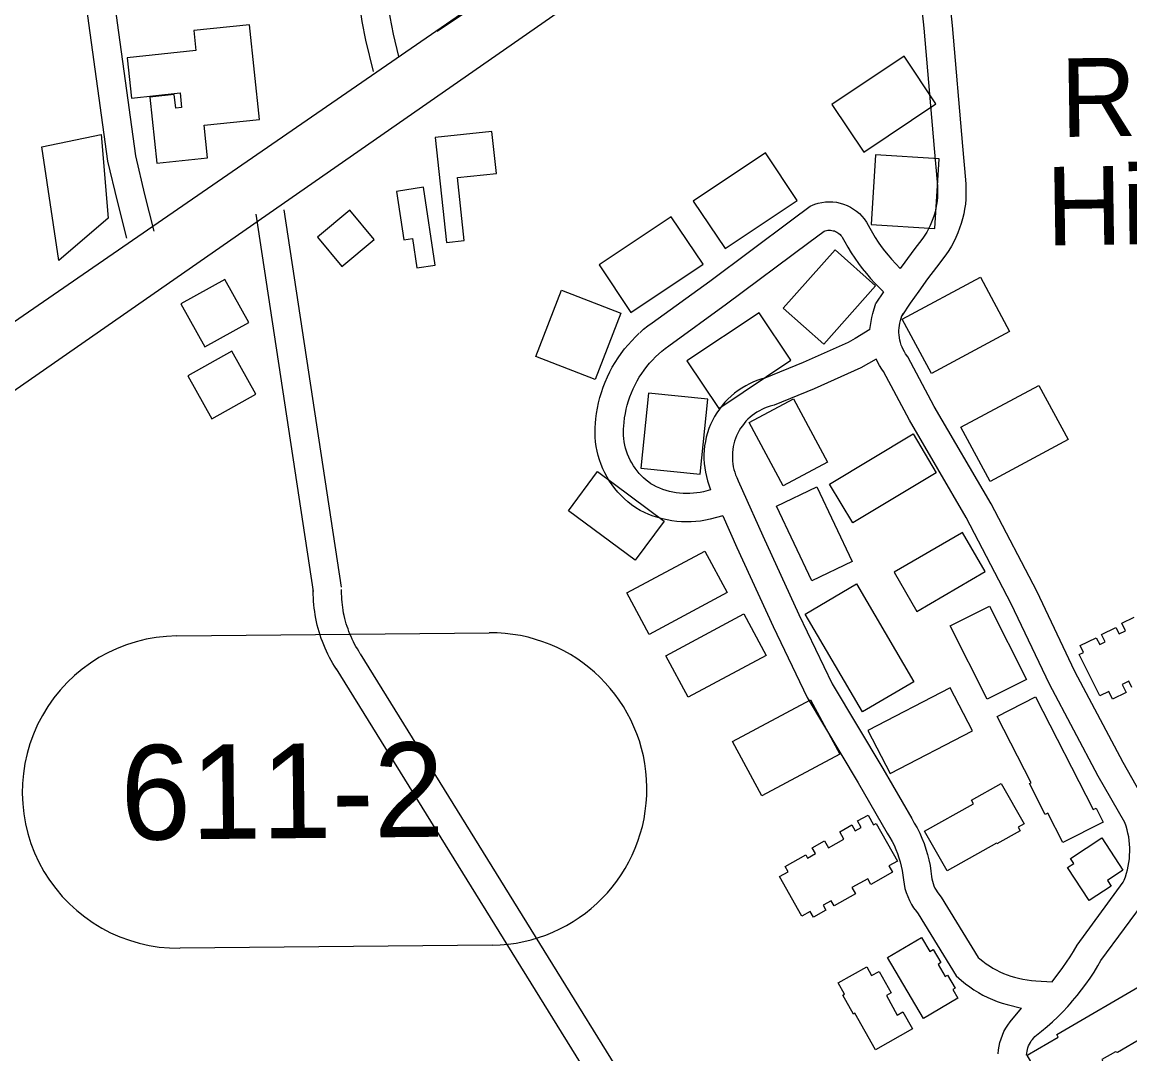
# Model space of a CAD drawing. Extents: x 3625074 to 3663148, y 511451 to 537151.
# Drawn here: x 3648845 to 3650016, y 532105 to 533195 of the extents above; entities that cross this region are included whole.
import ezdxf

# ---------------------------------------------------------------- set-up
doc = ezdxf.new("R2010")
doc.units = 0
for name, color, linetype in [('V-BLDG-IDEN', 7, 'Continuous'), ('V-BLDG-OTLN', 7, 'Continuous'), ('V-ROAD-CNTR', 7, 'Continuous'), ('V-ROAD-IDEN', 7, 'Continuous')]:
    doc.layers.add(name, color=color, linetype=linetype)

msp = doc.modelspace()

# ---------------------------------------------------------------- linework, layer by layer
at = {"layer": 'V-BLDG-OTLN'}
for points in [[(3649096.2, 533092.6), (3649085.5, 533192.6), (3649026.7, 533186.4), (3649028.9, 533165.2), (3648956.3, 533157.5), (3648960.8, 533115), (3649012.2, 533120.5), (3649013.8, 533105.1), (3649007.5, 533104.5), (3649006, 533118.8), (3648980.2, 533116.1), (3648987.6, 533046.2), (3649041.3, 533051.9), (3649037.7, 533086.3)], [(3649777.3, 533159.2), (3649701, 533108.2), (3649734.6, 533058), (3649810.9, 533109)], [(3648884.1, 532943.6), (3648866.1, 533063.6), (3648928.7, 533076.5), (3648936.3, 532988.2)], [(3649281.7, 533073.4), (3649293.7, 532962.6), (3649312.4, 532964.7), (3649305.3, 533031), (3649346.5, 533035.4), (3649341.7, 533079.8)], [(3649630.7, 533057.2), (3649554.4, 533006.2), (3649588, 532956), (3649664.3, 533006.9)], [(3649809.8, 532977.1), (3649814.4, 533050.8), (3649747.1, 533055), (3649742.5, 532981.3)], [(3649240.9, 533016.5), (3649248.6, 532965.3), (3649257.8, 532966.7), (3649262.5, 532935.6), (3649281.7, 532938.5), (3649269.3, 533020.8)], [(3649191.4, 532996.7), (3649157.2, 532968.1), (3649183, 532937.1), (3649217.2, 532965.7)], [(3649531.2, 532989.7), (3649454.9, 532938.7), (3649488.5, 532888.5), (3649564.8, 532939.4)], [(3649704.2, 532954.6), (3649649.5, 532893.2), (3649692.3, 532855.1), (3649747, 532916.5)], [(3649012.8, 532897.6), (3649038.2, 532852.1), (3649084.7, 532878), (3649059.3, 532923.5)], [(3649888.6, 532868.3), (3649806.1, 532824), (3649775.3, 532881.4), (3649857.8, 532925.7)], [(3649477.9, 532887.9), (3649450.8, 532817.7), (3649388.1, 532841.9), (3649415.1, 532912.1)], [(3649624, 532888.2), (3649547.7, 532837.3), (3649581.3, 532787), (3649657.6, 532838)], [(3649020.4, 532821.7), (3649045.8, 532776.2), (3649092.3, 532802.1), (3649066.9, 532847.6)], [(3649950.4, 532754.1), (3649868, 532709.8), (3649837.1, 532767.2), (3649919.6, 532811.5)], [(3649561.7, 532717.6), (3649569.8, 532796.9), (3649507.2, 532803.4), (3649499, 532724.1)], [(3649660.5, 532797.2), (3649696.1, 532730.4), (3649649.3, 532705.4), (3649613.6, 532772.2)], [(3649811.2, 532719), (3649722.9, 532666.2), (3649698.3, 532707.2), (3649786.7, 532760.1)], [(3649453.1, 532720.3), (3649523.7, 532668), (3649493.1, 532626.7), (3649422.5, 532679)], [(3649684.9, 532704.1), (3649722.4, 532625.2), (3649679.7, 532604.9), (3649642.2, 532683.8)], [(3649838, 532655.4), (3649766.6, 532613.9), (3649790.7, 532572.6), (3649863, 532614.7), (3649839, 532656)], [(3649590.2, 532592.5), (3649507.7, 532548.2), (3649484.1, 532592.1), (3649566.6, 532636.4)], [(3649726.8, 532601.6), (3649787.6, 532498.3), (3649733.4, 532466.5), (3649672.7, 532569.8)], [(3649867.3, 532578.2), (3649906.4, 532500.8), (3649864.9, 532479.8), (3649825.8, 532557.2)], [(3649631.4, 532526.1), (3649549, 532481.8), (3649525.4, 532525.7), (3649607.8, 532570)], [(3649762.4, 532401.3), (3649849.3, 532446.4), (3649825.7, 532492), (3649738.7, 532446.8)], [(3649709.2, 532421.9), (3649626.7, 532377.6), (3649595.9, 532435), (3649678.3, 532479.3)], [(3649945, 532328.2), (3649929.2, 532359.2), (3649926.4, 532357.8), (3649909.6, 532390.6), (3649911.5, 532391.6), (3649875.7, 532461.7), (3649916.2, 532482.4), (3649977.1, 532363.1), (3649980, 532364.6), (3649987.4, 532349.9)], [(3649822.6, 532298.3), (3649798.9, 532340.2), (3649850.5, 532369.3), (3649848.4, 532373), (3649879.9, 532390.8), (3649904, 532348.1), (3649897.6, 532344.5), (3649899.7, 532340.7), (3649875.3, 532326.9), (3649874.7, 532327.6)], [(3649645.6, 532292.3), (3649654.6, 532297.4), (3649651.4, 532302.9), (3649673.2, 532315.2), (3649675.1, 532311.9), (3649683.6, 532316.7), (3649680.2, 532322.8), (3649693.1, 532330.1), (3649697.2, 532322.8), (3649713.6, 532331.9), (3649709.2, 532339.8), (3649721.9, 532346.9), (3649725.5, 532340.6), (3649732, 532344.3), (3649728.1, 532351.1), (3649739.1, 532357.3), (3649744.9, 532347), (3649747.7, 532348.5), (3649770.1, 532308.7), (3649761.2, 532303.7), (3649765.1, 532296.9), (3649742.1, 532284), (3649738.7, 532290.1), (3649722.1, 532280.8), (3649725.8, 532274.2), (3649703.3, 532261.5), (3649700.3, 532266.9), (3649691.6, 532262), (3649694.4, 532256.9), (3649681.4, 532249.6), (3649678.1, 532255.6), (3649669.1, 532250.6)], [(3649972.8, 532267.1), (3649949.9, 532302.1), (3649956.4, 532306.3), (3649952.9, 532311.6), (3649986.1, 532333.3), (3650008.4, 532299), (3649992, 532288.3), (3649996, 532282.3)], [(3649797.6, 532142.3), (3649759.6, 532206.9), (3649795.7, 532228), (3649804.3, 532213.3), (3649807.9, 532215.4), (3649816.1, 532201.4), (3649813.2, 532199.6), (3649820.6, 532186.9), (3649822.9, 532188.3), (3649831, 532174.5), (3649828.6, 532173.1), (3649834.1, 532163.7)], [(3649746.8, 532109.4), (3649725.3, 532147.9), (3649723.6, 532147), (3649712.5, 532167), (3649714.3, 532168), (3649707.6, 532180.2), (3649737.7, 532197), (3649742.9, 532187.8), (3649750.8, 532192.2), (3649763.5, 532169.4), (3649758.5, 532166.6), (3649770, 532146), (3649776, 532149.3), (3649786, 532131.3)], [(3649932.2, 532062), (3649929.8, 532066.1), (3649928.5, 532065.4), (3649925.2, 532071.2), (3649925.8, 532071.6), (3649907.2, 532103.7), (3649940.1, 532122.7), (3649938.5, 532125.5), (3650034.2, 532181), (3650058.6, 532139), (3650044.2, 532130.6), (3650040.3, 532136), (3650025.7, 532127.6), (3650029, 532121.8), (3650002.6, 532106.5), (3650000.7, 532107.2), (3649986, 532099.2), (3649988, 532095.7), (3649963.3, 532081.4), (3649959.3, 532084.5), (3649945.3, 532074.4), (3649947.4, 532070.8)]]:
    msp.add_lwpolyline(points, close=True, dxfattribs=at)
msp.add_lwpolyline([(3650017.8, 532492.1), (3650014.5, 532498.7), (3650007.6, 532495.3), (3650011.7, 532487), (3649997.5, 532480), (3649993.6, 532487.9), (3649983.9, 532483.2), (3649962.3, 532527), (3649966.9, 532529.2), (3649963.3, 532536.5), (3649980.3, 532544.8), (3649983.9, 532537.5), (3649989.7, 532540.3), (3649985.8, 532548.2), (3650001, 532555.7), (3650004.3, 532548.9), (3650011, 532552.2), (3650007.2, 532560.1), (3650020.2, 532566.5)], dxfattribs=at)
at = {"layer": 'V-ROAD-CNTR'}
msp.add_line((3649283.9, 533185.8), (3649337.5, 533221.8), dxfattribs=at)
for points in [[(3649216.4, 533143), (3649208.3, 533176.3), (3649204.6, 533196.1), (3649187.5, 533315.3), (3649173.5, 533417.1), (3649157.2, 533539.1), (3649141.1, 533649.1), (3649124.9, 533766.8), (3649111.6, 533865.3), (3649099.1, 533947.6)], [(3649243.4, 533159.1), (3649237.7, 533182.6), (3649234.2, 533201), (3649217.3, 533319.4), (3649203.2, 533421.1), (3649186.9, 533543.2), (3649170.8, 533653.4), (3649154.6, 533770.8), (3649141.2, 533869.6), (3649128.8, 533951.9)], [(3647125.3, 531685.3), (3648389.6, 532570.7), (3650327.8, 533906.4)], [(3648817.3, 533906.3), (3648935.6, 533048.5), (3648945.6, 533006), (3648955.4, 532967)], [(3648847, 533910.7), (3648965.1, 533054), (3648974.7, 533013.1), (3648984.5, 532974.3)], [(3647201.1, 531668.4), (3650144.3, 533716), (3650382.2, 533874.8)], [(3649785.8, 533305), (3649798.1, 533188.8), (3649809.1, 533061.9), (3649812.1, 533026.3), (3649812.4, 533022), (3649812.6, 533018.1), (3649812.6, 533014.2), (3649812.4, 533010.3), (3649812.1, 533006.5), (3649811.5, 533002.6), (3649810.8, 532998.8), (3649809.9, 532995), (3649808.9, 532991.2), (3649807.7, 532987.6), (3649806.3, 532983.9), (3649804.7, 532980.4), (3649803, 532976.9), (3649801.2, 532973.4), (3649799.1, 532970.1), (3649797.1, 532967), (3649787.5, 532954.7), (3649777.8, 532941.7), (3649773, 532935.1)], [(3649815.6, 533308.3), (3649827.9, 533191.6), (3649839, 533064.4), (3649841.9, 533028.8), (3649842.4, 533024), (3649842.6, 533018.7), (3649842.6, 533013.5), (3649842.3, 533008.2), (3649841.9, 533003), (3649841.1, 532997.8), (3649840.2, 532992.7), (3649839, 532987.5), (3649837.6, 532982.5), (3649835.9, 532977.5), (3649834.1, 532972.6), (3649832, 532967.8), (3649829.7, 532963.1), (3649827.2, 532958.5), (3649824.4, 532954), (3649821.4, 532949.5), (3649811.4, 532936.5), (3649802, 532923.9), (3649792.7, 532911.1), (3649788.1, 532904.6), (3649783.6, 532898.2), (3649774.7, 532885.1)], [(3649497.9, 532867.1), (3649502, 532870.7), (3649506.5, 532874.3), (3649511, 532877.6), (3649571.8, 532921.6), (3649658.4, 532986.5), (3649677.9, 533001), (3649682.8, 533002.9), (3649686.5, 533004), (3649690.3, 533004.8), (3649694.2, 533005.3), (3649698, 533005.5), (3649701.9, 533005.3), (3649705.8, 533004.9), (3649709.6, 533004.1), (3649713.3, 533002.9), (3649716.9, 533001.5), (3649720.4, 532999.8), (3649723.8, 532997.8), (3649726.9, 532995.6), (3649729.9, 532993), (3649732.6, 532990.3), (3649735.1, 532987.3), (3649737.6, 532983.8), (3649740.9, 532977.5), (3649743.7, 532972.5), (3649746.7, 532967.6), (3649749.8, 532962.8), (3649753.1, 532958.1), (3649756.6, 532953.5), (3649760.3, 532949), (3649764, 532944.7), (3649773, 532935.1)], [(3649182.7, 532598.1), (3649122.2, 532996.9)], [(3649153, 532593.6), (3649092.5, 532992.4)], [(3649517.6, 532844.4), (3649521.3, 532847.7), (3649524.9, 532850.5), (3649528.7, 532853.4), (3649589.5, 532897.5), (3649676.4, 532962.5), (3649692.6, 532974.5), (3649692.6, 532974.5), (3649693.9, 532974.9), (3649695.3, 532975.2), (3649696.7, 532975.4), (3649698.1, 532975.5), (3649699.5, 532975.4), (3649700.8, 532975.2), (3649702.2, 532974.9), (3649703.5, 532974.6), (3649704.8, 532974), (3649706.1, 532973.4), (3649707.3, 532972.7), (3649708.4, 532971.9), (3649709.5, 532971), (3649710.5, 532970), (3649711.4, 532968.9), (3649711.9, 532968.2), (3649714.4, 532963.3), (3649717.8, 532957.4), (3649721.3, 532951.5), (3649725, 532945.9), (3649728.9, 532940.3), (3649733, 532934.9), (3649737.3, 532929.6), (3649741.8, 532924.5), (3649746.4, 532919.6), (3649755.6, 532910.4)], [(3649755.6, 532910.4), (3649747.4, 532898.4)], [(3649741.1, 532870.6), (3649743.2, 532883.2), (3649744.2, 532887.5), (3649747.4, 532898.4)], [(3650037.7, 532361.7), (3650008.7, 532412.8), (3649957.7, 532509.1), (3649917.3, 532593.9), (3649869.1, 532686.2), (3649809, 532789.3), (3649781, 532841.5), (3649778.8, 532844.7), (3649777.5, 532847), (3649776.2, 532849.3), (3649775.2, 532851.7), (3649774.2, 532854.1), (3649773.5, 532856.6), (3649772.8, 532859.1), (3649772.4, 532861.7), (3649772, 532864.8), (3649771.8, 532866.9), (3649771.8, 532869.5), (3649772, 532872.2), (3649772.2, 532874.8), (3649772.7, 532877.3), (3649773.3, 532879.9), (3649774, 532882.4), (3649774.9, 532884.8), (3649776.1, 532887.7)], [(3649585.6, 532673.5), (3649572.2, 532669.9), (3649567.2, 532668.9), (3649562.2, 532668), (3649557.2, 532667.5), (3649552.1, 532667.1), (3649547, 532667.1), (3649542, 532667.2), (3649536.9, 532667.6), (3649531.9, 532668.3), (3649526.9, 532669.2), (3649521.9, 532670.3), (3649517.1, 532671.7), (3649512.2, 532673.3), (3649507.5, 532675.1), (3649502.9, 532677.2), (3649498.4, 532679.4), (3649493.6, 532682.1), (3649489.2, 532685.2), (3649485.4, 532688.3), (3649481.7, 532691.5), (3649478.1, 532695), (3649474.8, 532698.6), (3649471.6, 532702.4), (3649468.7, 532706.3), (3649465.9, 532710.4), (3649463.3, 532714.6), (3649461, 532718.9), (3649458.9, 532723.4), (3649457, 532727.9), (3649455.4, 532732.6), (3649454, 532737.3), (3649452.8, 532742.1), (3649451.9, 532746.9), (3649451.2, 532751.8), (3649450.8, 532756.7), (3649450.6, 532761.7), (3649450.7, 532766.6), (3649451, 532771.5), (3649451.6, 532776.1), (3649452.2, 532781.6), (3649453.2, 532787.3), (3649454.4, 532793), (3649455.8, 532798.6), (3649457.4, 532804.1), (3649459.3, 532809.6), (3649461.4, 532815), (3649463.7, 532820.4), (3649466.2, 532825.6), (3649468.9, 532830.7), (3649471.8, 532835.7), (3649475, 532840.6), (3649478.3, 532845.3), (3649481.8, 532850), (3649485.5, 532854.4), (3649489.4, 532858.7), (3649493.4, 532862.9), (3649497.4, 532866.7)], [(3649741.1, 532870.6), (3649725.4, 532861.1), (3649718, 532856.8), (3649670.4, 532835.5), (3649630.2, 532819), (3649627, 532818.2), (3649622.6, 532816.8), (3649618.2, 532815.1), (3649614, 532813.2), (3649609.8, 532811), (3649605.8, 532808.6), (3649601.9, 532806), (3649598.1, 532803.2), (3649594.5, 532800.2), (3649591.1, 532797), (3649587.9, 532793.7), (3649584.8, 532790.1), (3649582, 532786.4), (3649579.3, 532782.5), (3649576.9, 532778.6), (3649574.7, 532774.4), (3649572.7, 532770.2), (3649571, 532765.8), (3649569.5, 532761.4), (3649568.2, 532756.9), (3649567.2, 532752.3), (3649566.4, 532747.7), (3649565.9, 532743.1), (3649565.7, 532738.4), (3649565.7, 532733.7), (3649566, 532729), (3649566.5, 532724.4), (3649567.2, 532719.8), (3649568.3, 532715.2), (3649569.5, 532710.7), (3649572.8, 532701.1)], [(3649572.8, 532701.1), (3649565.2, 532699.1), (3649561.7, 532698.4), (3649558.1, 532697.8), (3649554.5, 532697.4), (3649550.9, 532697.1), (3649547.3, 532697.1), (3649543.6, 532697.2), (3649540, 532697.5), (3649536.4, 532697.9), (3649532.9, 532698.6), (3649529.3, 532699.4), (3649525.9, 532700.4), (3649522.4, 532701.5), (3649519, 532702.8), (3649515.7, 532704.3), (3649512.5, 532705.9), (3649509.7, 532707.5), (3649507.3, 532709.2), (3649504.6, 532711.3), (3649502, 532713.6), (3649499.6, 532716), (3649497.3, 532718.4), (3649495.1, 532721), (3649493.1, 532723.8), (3649491.2, 532726.6), (3649489.4, 532729.5), (3649487.8, 532732.5), (3649486.3, 532735.5), (3649485, 532738.7), (3649483.9, 532741.9), (3649482.9, 532745.1), (3649482.1, 532748.4), (3649481.5, 532751.8), (3649481, 532755.2), (3649480.7, 532758.5), (3649480.6, 532761.9), (3649480.7, 532765.3), (3649480.9, 532768.7), (3649481.3, 532772.4), (3649481.9, 532777.2), (3649482.7, 532781.8), (3649483.6, 532786.2), (3649484.7, 532790.7), (3649486, 532795.1), (3649487.5, 532799.4), (3649489.2, 532803.7), (3649491, 532807.9), (3649493, 532812), (3649495.1, 532816.1), (3649497.4, 532820), (3649499.9, 532823.9), (3649502.5, 532827.6), (3649505.3, 532831.3), (3649508.2, 532834.8), (3649511.3, 532838.2), (3649514.5, 532841.5), (3649518, 532844.9)], [(3649747.6, 532839.3), (3649731.6, 532830.1), (3649682.3, 532807.9), (3649639.8, 532790.5), (3649635.5, 532789.4), (3649632.6, 532788.5), (3649629.8, 532787.4), (3649627, 532786.1), (3649624.3, 532784.7), (3649621.7, 532783.2), (3649619.2, 532781.5), (3649616.7, 532779.7), (3649614.4, 532777.7), (3649612.2, 532775.7), (3649610.1, 532773.5), (3649608.1, 532771.2), (3649606.3, 532768.8), (3649604.5, 532766.3), (3649603, 532763.7), (3649601.5, 532761), (3649600.2, 532758.2), (3649599.1, 532755.4), (3649598.1, 532752.6), (3649597.3, 532749.6), (3649596.7, 532746.7), (3649596.2, 532743.7), (3649595.8, 532740.6), (3649595.7, 532737.6), (3649595.7, 532734.6), (3649595.9, 532731.5), (3649596.2, 532728.5), (3649596.7, 532725.5), (3649597.4, 532722.6), (3649598.2, 532719.7), (3649599.2, 532716.8), (3649600.3, 532714), (3649601.8, 532710.7), (3649606.5, 532700.2), (3649627.9, 532652.3), (3649665.9, 532569.4), (3649701.1, 532495.9), (3649754.7, 532406.6), (3649785.2, 532353.6), (3649788, 532348.9), (3649791, 532343.7), (3649793.7, 532338.3), (3649796.1, 532332.8), (3649798.3, 532327.2), (3649800.3, 532321.5), (3649802, 532315.7), (3649803.5, 532309.9), (3649804.7, 532304), (3649805.6, 532298), (3649806.2, 532292.6), (3649806.6, 532289.9), (3649807.1, 532287.4), (3649807.9, 532284.9), (3649808.7, 532282.6), (3649809.8, 532280.2), (3649811, 532278), (3649812, 532276.2)], [(3650010.4, 532349.5), (3649982.4, 532398.4), (3649930.9, 532495.6), (3649890.5, 532580.5), (3649842.9, 532671.7), (3649782.8, 532774.6), (3649755.3, 532826), (3649753.5, 532828.6), (3649751.2, 532832.3), (3649747.6, 532839.3)], [(3649585.6, 532673.5), (3649600.6, 532640), (3649638.7, 532556.7), (3649674.6, 532481.6), (3649728.8, 532391.4), (3649759.4, 532338.2), (3649762.2, 532333.7), (3649764.5, 532329.6), (3649766.6, 532325.4), (3649768.5, 532321.1), (3649770.2, 532316.8), (3649771.7, 532312.3), (3649773.1, 532307.8), (3649774.2, 532303.3), (3649775.1, 532298.7), (3649775.8, 532294), (3649776.4, 532288.8), (3649777.1, 532284.4), (3649778.1, 532279.9), (3649779.4, 532275.5), (3649781, 532271.2), (3649782.9, 532267), (3649785, 532262.9), (3649787.2, 532259.4)], [(3649177.4, 532511.6), (3649175.5, 532514.6), (3649173.6, 532517.7), (3649171.8, 532520.8), (3649170.1, 532524), (3649168.4, 532527.3), (3649166.8, 532530.6), (3649165.3, 532533.9), (3649163.9, 532537.3), (3649162.6, 532540.7), (3649161.3, 532544.1), (3649160.1, 532547.5), (3649159.1, 532551), (3649158.1, 532554.5), (3649157.1, 532558.1), (3649156.3, 532561.6), (3649155.6, 532565.2), (3649154.9, 532568.8), (3649154.4, 532572.4), (3649153.9, 532576), (3649153.5, 532579.6), (3649153.2, 532583.3), (3649153, 532586.9), (3649152.9, 532590.6), (3649152.8, 532594.2), (3649152.8, 532595.9)], [(3649202.6, 532527.8), (3649201, 532530.4), (3649199.5, 532532.9), (3649198, 532535.5), (3649196.6, 532538), (3649195.3, 532540.6), (3649194, 532543.2), (3649192.8, 532545.9), (3649191.7, 532548.6), (3649190.6, 532551.3), (3649189.6, 532554), (3649188.7, 532556.8), (3649187.8, 532559.6), (3649187, 532562.4), (3649186.3, 532565.2), (3649185.6, 532568.1), (3649185, 532570.9), (3649184.5, 532573.8), (3649184.1, 532576.7), (3649183.7, 532579.6), (3649183.4, 532582.5), (3649183.1, 532585.4), (3649183, 532588.3), (3649182.9, 532591.2), (3649182.8, 532594.2), (3649182.8, 532595.7)], [(3649684.3, 531750), (3649202.8, 532527.6)], [(3649659.1, 531733.7), (3649177.3, 532511.8)], [(3649933.7, 532181.3), (3649945, 532196.4), (3649948.9, 532201.9), (3649952.6, 532207.5), (3649956.1, 532213.3), (3649960, 532220), (3650008.7, 532286.3), (3650009.7, 532288.5), (3650011, 532292.2), (3650012.2, 532295.9), (3650013.2, 532299.6), (3650014, 532303.4), (3650014.7, 532307.2), (3650015.2, 532311.1), (3650015.5, 532314.9), (3650015.6, 532318.8), (3650015.6, 532322.7), (3650015.4, 532326.5), (3650015, 532330.4), (3650014.5, 532334.2), (3650013.7, 532338.1), (3650012.9, 532341.8), (3650011.8, 532345.5), (3650010.4, 532349.5)], [(3649812, 532276.2), (3649813.8, 532273.8), (3649816.5, 532270.6), (3649855.5, 532207), (3649857.2, 532205.4), (3649860.5, 532202.8), (3649863.8, 532200.3), (3649867.3, 532197.9), (3649870.9, 532195.7), (3649874.5, 532193.7), (3649878.3, 532191.8), (3649882.1, 532190.1), (3649886, 532188.6), (3649890, 532187.2), (3649894, 532186), (3649898.1, 532185), (3649902.7, 532184), (3649907.2, 532183.3), (3649911.8, 532182.7), (3649916.4, 532182.2), (3649933.7, 532181.3)], [(3649906.7, 532103.8), (3649906.8, 532105.7), (3649907.1, 532107.7), (3649907.5, 532109.6), (3649908.1, 532111.5), (3649908.8, 532113.4), (3649909.6, 532115.2), (3649910.6, 532117), (3649911.6, 532118.7), (3649912.8, 532120.3), (3649914.1, 532121.9), (3649915.5, 532123.3), (3649917, 532124.7), (3649922.5, 532129), (3649928.3, 532133.9), (3649934, 532139), (3649939.5, 532144.2), (3649944.9, 532149.6), (3649950.1, 532155.2), (3649952.5, 532157.9), (3649955.1, 532160.9), (3649960, 532166.7), (3649964.8, 532172.7), (3649969.3, 532178.8), (3649973.7, 532185), (3649977.9, 532191.4), (3649981.9, 532197.9), (3649985.2, 532203.6), (3650035, 532271.4)], [(3649787.2, 532259.4), (3649790.2, 532255.3), (3649792.1, 532253), (3649832.2, 532187.5), (3649837.8, 532182.6), (3649842, 532179.1), (3649846.5, 532175.8), (3649851, 532172.7), (3649855.7, 532169.8), (3649860.5, 532167.1), (3649865.5, 532164.7), (3649870.5, 532162.4), (3649875.6, 532160.4), (3649880.9, 532158.6), (3649886.2, 532157.1), (3649901.3, 532153.3)], [(3649876.7, 532104.9), (3649877, 532109.1), (3649877.6, 532113.1), (3649878.5, 532117.1), (3649879.6, 532121), (3649881, 532124.8), (3649882.7, 532128.5), (3649884.6, 532132.1), (3649886.8, 532135.5), (3649889.2, 532138.8), (3649901.3, 532153.3)]]:
    msp.add_lwpolyline(points, dxfattribs=at)
at = {"layer": 'V-ROAD-IDEN'}
for p, q in [((3649008.8, 532546.7), (3649338.8, 532550)), ((3649008.8, 532546.7), (3649338.8, 532550)), ((3649008.8, 532546.7), (3649008.8, 532546.7)), ((3649342.1, 532220), (3649012.1, 532216.7)), ((3649342.1, 532220), (3649012.1, 532216.7))]:
    msp.add_line(p, q, dxfattribs=at)
for centre, start, end in [((3649340.4, 532385), 270.5751, 90.5751), ((3649340.4, 532385), 270.5751, 90.5751), ((3649010.4, 532381.7), 90.5751, 270.5751), ((3649010.4, 532381.7), 90.5751, 270.5751)]:
    msp.add_arc(centre, 165, start, end, dxfattribs=at)

# ---------------------------------------------------------------- texts
at = {"layer": 'V-BLDG-IDEN'}
for s, p in [('Riverdale', (3649943, 533073.9)), ('High Sch.', (3649928, 532959.2))]:
    msp.add_text(s, height=83, rotation=0.8488, dxfattribs=at).set_placement(p)
at = {"layer": 'V-ROAD-IDEN'}
msp.add_text('611-2', height=100, rotation=0.5751, dxfattribs=at).set_placement((3648949.6, 532331.1))

doc.saveas('drawing.dxf')
